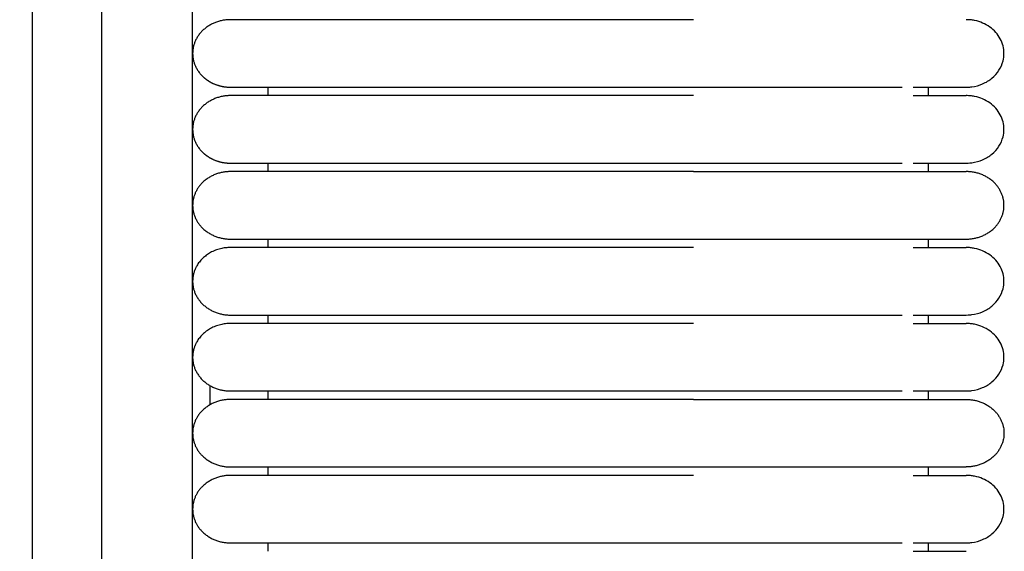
# Model space of a CAD drawing. Header units: millimetres. Extents: x -31695 to -19845, y -5614 to 7253.
# Tile 262 of 432: x -27600 to -27541, y 4765 to 4797. Entities that reach past the tile are written whole.
import ezdxf

# ---------------------------------------------------------------- set-up
doc = ezdxf.new("R2010")
doc.units = ezdxf.units.MM
doc.layers.add('2d', color=7, linetype='Continuous', true_color=0x000000)

msp = doc.modelspace()

# ---------------------------------------------------------------- linework, layer by layer
at = {"layer": '2d', "linetype": 'Continuous', "lineweight": -3}
msp.add_lwpolyline([(-27589.426, 4598.27), (-27589.426, 5374.719)], dxfattribs=at)
for points, knots in [([(-27595.609, 4580.414), (-27595.515, 4581.874), (-27595.437, 4583.335), (-27595.37, 4584.797), (-27595.297, 4586.378), (-27595.239, 4587.961), (-27595.189, 4589.544), (-27595.136, 4591.246), (-27595.094, 4592.949), (-27595.059, 4594.652), (-27595.021, 4596.505), (-27594.993, 4598.358), (-27594.97, 4600.211), (-27594.946, 4602.186), (-27594.929, 4604.161), (-27594.916, 4606.136), (-27594.902, 4608.199), (-27594.894, 4610.262), (-27594.888, 4612.325), (-27594.882, 4614.504), (-27594.879, 4616.683), (-27594.877, 4618.862), (-27594.875, 4622.137), (-27594.875, 4625.411), (-27594.875, 4628.686), (-27594.876, 4639.331), (-27594.875, 4649.975), (-27594.875, 4660.62), (-27594.875, 4672.699), (-27594.875, 4684.778), (-27594.875, 4696.856), (-27594.875, 4710.296), (-27594.875, 4723.735), (-27594.875, 4737.175), (-27594.875, 4751.989), (-27594.875, 4766.804), (-27594.875, 4781.619), (-27594.875, 4813.556), (-27594.875, 4845.491), (-27594.875, 4877.427), (-27594.875, 4910.929), (-27594.875, 4944.432), (-27594.875, 4977.935), (-27594.875, 5011.437), (-27594.875, 5044.939), (-27594.875, 5078.441), (-27594.875, 5094.409), (-27594.875, 5110.377), (-27594.875, 5126.346), (-27594.875, 5142.314), (-27594.875, 5158.284), (-27594.875, 5174.252), (-27594.875, 5181.659), (-27594.875, 5189.066), (-27594.875, 5196.473), (-27594.875, 5203.88), (-27594.875, 5211.288), (-27594.875, 5218.695), (-27594.875, 5224.095), (-27594.875, 5229.495), (-27594.875, 5234.895)], [0, 0, 0, 0, 4.32571, 4.32571, 4.32571, 9.006348, 9.006348, 9.006348, 14.041632, 14.041632, 14.041632, 19.519096, 19.519096, 19.519096, 25.35732, 25.35732, 25.35732, 31.454857, 31.454857, 31.454857, 37.895938, 37.895938, 37.895938, 47.575429, 47.575429, 47.575429, 79.038556, 79.038556, 79.038556, 114.740207, 114.740207, 114.740207, 154.464201, 154.464201, 154.464201, 198.253062, 198.253062, 198.253062, 292.648844, 292.648844, 292.648844, 391.674129, 391.674129, 391.674129, 490.698643, 490.698643, 490.698643, 537.896832, 537.896832, 537.896832, 585.096367, 585.096367, 585.096367, 606.990068, 606.990068, 606.990068, 628.884072, 628.884072, 628.884072, 644.845046, 644.845046, 644.845046, 644.845046]), ([(-27599.815, 4580.596), (-27599.721, 4582.035), (-27599.643, 4583.484), (-27599.576, 4584.924), (-27599.504, 4586.492), (-27599.444, 4588.061), (-27599.395, 4589.629), (-27599.341, 4591.321), (-27599.298, 4593.014), (-27599.263, 4594.706), (-27599.224, 4596.551), (-27599.195, 4598.396), (-27599.171, 4600.241), (-27599.146, 4602.211), (-27599.128, 4604.181), (-27599.114, 4606.15), (-27599.1, 4608.21), (-27599.09, 4610.269), (-27599.083, 4612.329), (-27599.076, 4614.506), (-27599.073, 4616.683), (-27599.07, 4618.86), (-27599.067, 4621.379), (-27599.066, 4623.899), (-27599.065, 4626.418), (-27599.065, 4627.173), (-27599.065, 4627.928), (-27599.064, 4628.683), (-27599.061, 4639.328), (-27599.058, 4649.973), (-27599.056, 4660.618), (-27599.053, 4672.697), (-27599.051, 4684.776), (-27599.049, 4696.855), (-27599.047, 4710.294), (-27599.046, 4723.734), (-27599.045, 4737.174), (-27599.043, 4751.989), (-27599.042, 4766.803), (-27599.041, 4781.618), (-27599.04, 4813.555), (-27599.039, 4845.491), (-27599.038, 4877.427), (-27599.038, 4910.93), (-27599.038, 4944.432), (-27599.038, 4977.935), (-27599.038, 5011.437), (-27599.038, 5044.939), (-27599.038, 5078.441), (-27599.039, 5094.41), (-27599.039, 5110.378), (-27599.039, 5126.346), (-27599.04, 5142.315), (-27599.04, 5158.284), (-27599.041, 5174.252), (-27599.042, 5181.659), (-27599.042, 5189.067), (-27599.043, 5196.474), (-27599.043, 5202.878), (-27599.044, 5209.282), (-27599.044, 5215.686)], [0, 0, 0, 0, 4.271346, 4.271346, 4.271346, 8.910793, 8.910793, 8.910793, 13.915218, 13.915218, 13.915218, 19.369775, 19.369775, 19.369775, 25.191998, 25.191998, 25.191998, 31.279337, 31.279337, 31.279337, 37.714779, 37.714779, 37.714779, 45.161136, 45.161136, 45.161136, 47.392834, 47.392834, 47.392834, 78.857016, 78.857016, 78.857016, 114.55941, 114.55941, 114.55941, 154.283912, 154.283912, 154.283912, 198.073133, 198.073133, 198.073133, 292.469323, 292.469323, 292.469323, 391.494727, 391.494727, 391.494727, 490.51936, 490.51936, 490.51936, 537.717708, 537.717708, 537.717708, 584.917492, 584.917492, 584.917492, 606.811354, 606.811354, 606.811354, 625.740521, 625.740521, 625.740521, 625.740521]), ([(-27542.96, 4792.636), (-27542.771, 4792.642), (-27542.696, 4792.649), (-27542.621, 4792.659), (-27542.398, 4792.689), (-27542.18, 4792.75), (-27541.976, 4792.837), (-27541.772, 4792.925), (-27541.583, 4793.04), (-27541.417, 4793.178), (-27541.086, 4793.453), (-27540.85, 4793.82), (-27540.749, 4794.214), (-27540.674, 4794.51), (-27540.674, 4794.822), (-27540.75, 4795.118), (-27540.825, 4795.414), (-27540.976, 4795.695), (-27541.187, 4795.932), (-27541.399, 4796.169), (-27541.671, 4796.363), (-27541.976, 4796.495), (-27542.129, 4796.561), (-27542.29, 4796.611), (-27542.455, 4796.645), (-27542.538, 4796.662), (-27542.622, 4796.675), (-27542.748, 4796.688), (-27542.79, 4796.691), (-27542.864, 4796.694), (-27542.928, 4796.695), (-27542.96, 4796.696)], [22.969695, 22.969695, 22.969695, 22.969695, 23.177739, 23.177739, 23.177739, 23.803213, 23.803213, 23.803213, 24.429155, 24.429155, 24.429155, 25.694242, 25.694242, 25.694242, 26.637665, 26.637665, 26.637665, 27.580416, 27.580416, 27.580416, 28.523531, 28.523531, 28.523531, 28.992079, 28.992079, 28.992079, 29.241532, 29.241532, 29.366251, 29.366251, 29.459727, 29.459727, 29.459727, 29.459727]), ([(-27559.349, 4792.636), (-27559.121, 4792.636), (-27558.891, 4792.636), (-27558.664, 4792.636), (-27558.436, 4792.636), (-27558.208, 4792.636), (-27557.98, 4792.636), (-27557.752, 4792.636), (-27557.525, 4792.636), (-27557.298, 4792.636), (-27557.071, 4792.636), (-27556.845, 4792.636), (-27556.62, 4792.636), (-27556.395, 4792.636), (-27556.171, 4792.636), (-27555.948, 4792.636), (-27555.726, 4792.636), (-27555.504, 4792.636), (-27555.284, 4792.636), (-27555.229, 4792.636), (-27555.174, 4792.636), (-27555.12, 4792.636), (-27555.092, 4792.636), (-27555.065, 4792.636), (-27554.956, 4792.636), (-27554.847, 4792.636), (-27554.738, 4792.636), (-27554.63, 4792.636), (-27554.413, 4792.636), (-27554.199, 4792.636), (-27553.987, 4792.636), (-27553.774, 4792.636), (-27553.565, 4792.636), (-27553.359, 4792.636), (-27553.153, 4792.636), (-27552.951, 4792.636), (-27552.752, 4792.636), (-27552.553, 4792.636), (-27552.358, 4792.636), (-27552.167, 4792.636), (-27551.976, 4792.636), (-27551.788, 4792.636), (-27551.605, 4792.636), (-27551.421, 4792.636), (-27551.242, 4792.636), (-27551.066, 4792.636), (-27550.891, 4792.636), (-27550.719, 4792.636), (-27550.552, 4792.636), (-27550.385, 4792.636), (-27550.222, 4792.636), (-27550.063, 4792.636), (-27549.905, 4792.636), (-27549.751, 4792.636), (-27549.548, 4792.636), (-27549.53, 4792.636), (-27549.513, 4792.636), (-27549.391, 4792.636), (-27549.356, 4792.636), (-27549.322, 4792.636), (-27549.185, 4792.636), (-27549.151, 4792.636), (-27549.117, 4792.636), (-27548.982, 4792.636), (-27548.949, 4792.636), (-27548.916, 4792.636), (-27548.784, 4792.636), (-27548.719, 4792.636), (-27548.654, 4792.636), (-27548.59, 4792.636), (-27548.526, 4792.636), (-27548.463, 4792.636), (-27548.401, 4792.636), (-27548.339, 4792.636), (-27548.277, 4792.636), (-27548.216, 4792.636), (-27548.156, 4792.636), (-27548.096, 4792.636), (-27548.037, 4792.636), (-27548.007, 4792.636), (-27547.978, 4792.636), (-27547.862, 4792.636), (-27547.805, 4792.636), (-27547.748, 4792.636), (-27546.808, 4792.636)], [0, 0, 0, 0, 0.688874, 0.688874, 0.688874, 1.379115, 1.379115, 1.379115, 2.070614, 2.070614, 2.070614, 2.763252, 2.763252, 2.763252, 3.45691, 3.45691, 3.45691, 4.151484, 4.151484, 4.151484, 4.325244, 4.325244, 4.325244, 4.499055, 4.499055, 4.499055, 4.846838, 4.846838, 4.846838, 5.543069, 5.543069, 5.543069, 6.238291, 6.238291, 6.238291, 6.927079, 6.927079, 6.927079, 7.609793, 7.609793, 7.609793, 8.286498, 8.286498, 8.286498, 8.957119, 8.957119, 8.957119, 9.621515, 9.621515, 9.621515, 10.27945, 10.27945, 10.27945, 11.006993, 11.006993, 11.006993, 11.236871, 11.236871, 11.236871, 11.545231, 11.545231, 11.545231, 11.855659, 11.855659, 11.855659, 12.1681, 12.1681, 12.1681, 12.482507, 12.482507, 12.482507, 12.798834, 12.798834, 12.798834, 13.117034, 13.117034, 13.117034, 13.437076, 13.437076, 13.437076, 13.758927, 13.758927, 13.758927, 14.082568, 14.082568, 14.082568, 14.082568]), ([(-27546.154, 4792.636), (-27545.38, 4792.636), (-27544.743, 4792.636), (-27544.249, 4792.636), (-27543.83, 4792.636), (-27543.514, 4792.636), (-27543.3, 4792.636), (-27543.086, 4792.636), (-27542.975, 4792.636), (-27542.96, 4792.636)], [0, 0, 0, 0, 8.58778, 8.58778, 8.58778, 15.835593, 15.835593, 15.835593, 22.978184, 22.978184, 22.978184, 22.978184]), ([(-27546.155, 4792.129), (-27545.378, 4792.129), (-27544.742, 4792.129), (-27544.25, 4792.129), (-27543.83, 4792.129), (-27543.514, 4792.129), (-27543.301, 4792.129), (-27543.087, 4792.129), (-27542.975, 4792.129), (-27542.96, 4792.129)], [0, 0, 0, 0, 8.649967, 8.649967, 8.649967, 15.950267, 15.950267, 15.950267, 23.144583, 23.144583, 23.144583, 23.144583]), ([(-27542.96, 4788.069), (-27542.771, 4788.075), (-27542.696, 4788.081), (-27542.621, 4788.092), (-27542.398, 4788.122), (-27542.18, 4788.182), (-27541.976, 4788.27), (-27541.772, 4788.358), (-27541.583, 4788.473), (-27541.417, 4788.611), (-27541.086, 4788.886), (-27540.85, 4789.252), (-27540.749, 4789.647), (-27540.674, 4789.943), (-27540.674, 4790.255), (-27540.75, 4790.551), (-27540.825, 4790.847), (-27540.976, 4791.127), (-27541.187, 4791.365), (-27541.399, 4791.602), (-27541.671, 4791.796), (-27541.976, 4791.928), (-27542.129, 4791.994), (-27542.29, 4792.044), (-27542.455, 4792.078), (-27542.538, 4792.095), (-27542.622, 4792.107), (-27542.748, 4792.12), (-27542.79, 4792.123), (-27542.864, 4792.126), (-27542.928, 4792.128), (-27542.96, 4792.129)], [22.969952, 22.969952, 22.969952, 22.969952, 23.177995, 23.177995, 23.177995, 23.803444, 23.803444, 23.803444, 24.429359, 24.429359, 24.429359, 25.694393, 25.694393, 25.694393, 26.637777, 26.637777, 26.637777, 27.580488, 27.580488, 27.580488, 28.523563, 28.523563, 28.523563, 28.992092, 28.992092, 28.992092, 29.241535, 29.241535, 29.366249, 29.366249, 29.45972, 29.45972, 29.45972, 29.45972]), ([(-27559.349, 4788.069), (-27559.121, 4788.069), (-27558.891, 4788.069), (-27558.664, 4788.069), (-27558.436, 4788.069), (-27558.208, 4788.069), (-27557.98, 4788.069), (-27557.752, 4788.069), (-27557.525, 4788.069), (-27557.298, 4788.069), (-27557.071, 4788.069), (-27556.845, 4788.069), (-27556.62, 4788.069), (-27556.395, 4788.069), (-27556.171, 4788.069), (-27555.948, 4788.069), (-27555.726, 4788.069), (-27555.504, 4788.069), (-27555.284, 4788.069), (-27555.229, 4788.069), (-27555.174, 4788.069), (-27555.12, 4788.069), (-27555.065, 4788.069), (-27555.01, 4788.069), (-27554.956, 4788.069), (-27554.901, 4788.069), (-27554.847, 4788.069), (-27554.792, 4788.069), (-27554.738, 4788.069), (-27554.684, 4788.069), (-27554.63, 4788.069), (-27554.413, 4788.069), (-27554.199, 4788.069), (-27553.987, 4788.069), (-27553.774, 4788.069), (-27553.565, 4788.069), (-27553.359, 4788.069), (-27553.153, 4788.069), (-27552.951, 4788.069), (-27552.752, 4788.069), (-27552.553, 4788.069), (-27552.358, 4788.069), (-27552.167, 4788.069), (-27551.976, 4788.069), (-27551.788, 4788.069), (-27551.605, 4788.069), (-27551.421, 4788.069), (-27551.242, 4788.069), (-27551.066, 4788.069), (-27550.891, 4788.069), (-27550.719, 4788.069), (-27550.552, 4788.069), (-27550.385, 4788.069), (-27550.222, 4788.069), (-27550.063, 4788.069), (-27549.905, 4788.069), (-27549.751, 4788.069), (-27549.548, 4788.069), (-27549.53, 4788.069), (-27549.513, 4788.069), (-27549.391, 4788.069), (-27549.356, 4788.069), (-27549.322, 4788.069), (-27549.185, 4788.069), (-27549.151, 4788.069), (-27549.117, 4788.069), (-27548.982, 4788.069), (-27548.949, 4788.069), (-27548.916, 4788.069), (-27548.784, 4788.069), (-27548.719, 4788.069), (-27548.654, 4788.069), (-27548.59, 4788.069), (-27548.526, 4788.069), (-27548.463, 4788.069), (-27548.401, 4788.069), (-27548.339, 4788.069), (-27548.277, 4788.069), (-27548.216, 4788.069), (-27548.156, 4788.069), (-27548.096, 4788.069), (-27548.037, 4788.069), (-27548.007, 4788.069), (-27547.978, 4788.069), (-27547.862, 4788.069), (-27547.805, 4788.069), (-27547.748, 4788.069), (-27546.808, 4788.069)], [0, 0, 0, 0, 0.688874, 0.688874, 0.688874, 1.379115, 1.379115, 1.379115, 2.070614, 2.070614, 2.070614, 2.763253, 2.763253, 2.763253, 3.45691, 3.45691, 3.45691, 4.151484, 4.151484, 4.151484, 4.325244, 4.325244, 4.325244, 4.499056, 4.499056, 4.499056, 4.672919, 4.672919, 4.672919, 4.846833, 4.846833, 4.846833, 5.543064, 5.543064, 5.543064, 6.238286, 6.238286, 6.238286, 6.927074, 6.927074, 6.927074, 7.609787, 7.609787, 7.609787, 8.286493, 8.286493, 8.286493, 8.957114, 8.957114, 8.957114, 9.62151, 9.62151, 9.62151, 10.279445, 10.279445, 10.279445, 11.006988, 11.006988, 11.006988, 11.236866, 11.236866, 11.236866, 11.545226, 11.545226, 11.545226, 11.855653, 11.855653, 11.855653, 12.168095, 12.168095, 12.168095, 12.482502, 12.482502, 12.482502, 12.798829, 12.798829, 12.798829, 13.117029, 13.117029, 13.117029, 13.437071, 13.437071, 13.437071, 13.758922, 13.758922, 13.758922, 14.082563, 14.082563, 14.082563, 14.082563]), ([(-27546.154, 4788.069), (-27545.38, 4788.069), (-27544.743, 4788.069), (-27544.249, 4788.069), (-27543.83, 4788.069), (-27543.514, 4788.069), (-27543.3, 4788.069), (-27543.086, 4788.069), (-27542.975, 4788.069), (-27542.96, 4788.069)], [0, 0, 0, 0, 8.587781, 8.587781, 8.587781, 15.835594, 15.835594, 15.835594, 22.978186, 22.978186, 22.978186, 22.978186]), ([(-27546.155, 4782.994), (-27545.378, 4782.994), (-27544.742, 4782.994), (-27544.25, 4782.994), (-27543.83, 4782.994), (-27543.514, 4782.994), (-27543.301, 4782.994), (-27543.087, 4782.994), (-27542.975, 4782.994), (-27542.96, 4782.994)], [0, 0, 0, 0, 8.649968, 8.649968, 8.649968, 15.950267, 15.950267, 15.950267, 23.144583, 23.144583, 23.144583, 23.144583]), ([(-27542.959, 4778.934), (-27542.771, 4778.94), (-27542.696, 4778.947), (-27542.621, 4778.957), (-27542.398, 4778.987), (-27542.18, 4779.048), (-27541.976, 4779.135), (-27541.772, 4779.223), (-27541.583, 4779.338), (-27541.417, 4779.476), (-27541.086, 4779.751), (-27540.85, 4780.118), (-27540.749, 4780.512), (-27540.674, 4780.808), (-27540.674, 4781.12), (-27540.75, 4781.416), (-27540.825, 4781.712), (-27540.976, 4781.992), (-27541.187, 4782.23), (-27541.399, 4782.467), (-27541.671, 4782.661), (-27541.976, 4782.793), (-27542.129, 4782.859), (-27542.29, 4782.909), (-27542.455, 4782.943), (-27542.538, 4782.96), (-27542.622, 4782.973), (-27542.748, 4782.986), (-27542.79, 4782.989), (-27542.864, 4782.992), (-27542.928, 4782.993), (-27542.96, 4782.994)], [23.445318, 23.445318, 23.445318, 23.445318, 23.445653, 23.445653, 23.445653, 24.046029, 24.046029, 24.046029, 24.646853, 24.646853, 24.646853, 25.861176, 25.861176, 25.861176, 26.766743, 26.766743, 26.766743, 27.671664, 27.671664, 27.671664, 28.576934, 28.576934, 28.576934, 29.02668, 29.02668, 29.02668, 29.266124, 29.266124, 29.385839, 29.385839, 29.475563, 29.475563, 29.475563, 29.475563]), ([(-27559.349, 4778.934), (-27559.121, 4778.934), (-27558.891, 4778.934), (-27558.664, 4778.934), (-27558.436, 4778.934), (-27558.208, 4778.934), (-27557.98, 4778.934), (-27557.752, 4778.934), (-27557.525, 4778.934), (-27557.298, 4778.934), (-27557.071, 4778.934), (-27556.845, 4778.934), (-27556.62, 4778.934), (-27556.395, 4778.934), (-27556.171, 4778.934), (-27555.948, 4778.934), (-27555.726, 4778.934), (-27555.504, 4778.934), (-27555.284, 4778.934), (-27555.229, 4778.934), (-27555.174, 4778.934), (-27555.12, 4778.934), (-27555.065, 4778.934), (-27555.01, 4778.934), (-27554.956, 4778.934), (-27554.901, 4778.934), (-27554.847, 4778.934), (-27554.792, 4778.934), (-27554.738, 4778.934), (-27554.684, 4778.934), (-27554.63, 4778.934), (-27554.413, 4778.934), (-27554.199, 4778.934), (-27553.987, 4778.934), (-27553.774, 4778.934), (-27553.565, 4778.934), (-27553.359, 4778.934), (-27553.153, 4778.934), (-27552.951, 4778.934), (-27552.752, 4778.934), (-27552.553, 4778.934), (-27552.358, 4778.934), (-27552.167, 4778.934), (-27551.976, 4778.934), (-27551.788, 4778.934), (-27551.605, 4778.934), (-27551.421, 4778.934), (-27551.242, 4778.934), (-27551.066, 4778.934), (-27550.891, 4778.934), (-27550.719, 4778.934), (-27550.552, 4778.934), (-27550.385, 4778.934), (-27550.222, 4778.934), (-27550.063, 4778.934), (-27549.905, 4778.934), (-27549.751, 4778.934), (-27549.548, 4778.934), (-27549.53, 4778.934), (-27549.513, 4778.934), (-27549.391, 4778.934), (-27549.356, 4778.934), (-27549.322, 4778.934), (-27549.185, 4778.934), (-27549.151, 4778.934), (-27549.117, 4778.934), (-27548.982, 4778.934), (-27548.949, 4778.934), (-27548.916, 4778.934), (-27548.784, 4778.934), (-27548.719, 4778.934), (-27548.654, 4778.934), (-27548.59, 4778.934), (-27548.526, 4778.934), (-27548.463, 4778.934), (-27548.401, 4778.934), (-27548.339, 4778.934), (-27548.277, 4778.934), (-27548.216, 4778.934), (-27548.156, 4778.934), (-27548.096, 4778.934), (-27548.037, 4778.934), (-27548.007, 4778.934), (-27547.978, 4778.934), (-27547.862, 4778.934), (-27547.805, 4778.934), (-27547.748, 4778.934), (-27546.808, 4778.934)], [0, 0, 0, 0, 0.688874, 0.688874, 0.688874, 1.379115, 1.379115, 1.379115, 2.070614, 2.070614, 2.070614, 2.763253, 2.763253, 2.763253, 3.45691, 3.45691, 3.45691, 4.151485, 4.151485, 4.151485, 4.325244, 4.325244, 4.325244, 4.499056, 4.499056, 4.499056, 4.672919, 4.672919, 4.672919, 4.846833, 4.846833, 4.846833, 5.543064, 5.543064, 5.543064, 6.238286, 6.238286, 6.238286, 6.927074, 6.927074, 6.927074, 7.609788, 7.609788, 7.609788, 8.286493, 8.286493, 8.286493, 8.957114, 8.957114, 8.957114, 9.62151, 9.62151, 9.62151, 10.279446, 10.279446, 10.279446, 11.006988, 11.006988, 11.006988, 11.236866, 11.236866, 11.236866, 11.545226, 11.545226, 11.545226, 11.855654, 11.855654, 11.855654, 12.168095, 12.168095, 12.168095, 12.482503, 12.482503, 12.482503, 12.798829, 12.798829, 12.798829, 13.117029, 13.117029, 13.117029, 13.437071, 13.437071, 13.437071, 13.758923, 13.758923, 13.758923, 14.082563, 14.082563, 14.082563, 14.082563]), ([(-27546.154, 4778.934), (-27545.38, 4778.934), (-27544.743, 4778.934), (-27544.249, 4778.934), (-27543.83, 4778.934), (-27543.514, 4778.934), (-27543.3, 4778.934), (-27543.086, 4778.934), (-27542.975, 4778.934), (-27542.96, 4778.934)], [0, 0, 0, 0, 8.587782, 8.587782, 8.587782, 15.835597, 15.835597, 15.835597, 22.978191, 22.978191, 22.978191, 22.978191]), ([(-27546.155, 4778.427), (-27545.378, 4778.427), (-27544.742, 4778.427), (-27544.25, 4778.427), (-27543.83, 4778.427), (-27543.514, 4778.427), (-27543.301, 4778.427), (-27543.087, 4778.427), (-27542.975, 4778.427), (-27542.96, 4778.427)], [0, 0, 0, 0, 8.649968, 8.649968, 8.649968, 15.950267, 15.950267, 15.950267, 23.144583, 23.144583, 23.144583, 23.144583]), ([(-27542.959, 4774.367), (-27542.771, 4774.373), (-27542.696, 4774.379), (-27542.621, 4774.389), (-27542.398, 4774.42), (-27542.18, 4774.48), (-27541.976, 4774.568), (-27541.772, 4774.656), (-27541.583, 4774.771), (-27541.417, 4774.909), (-27541.086, 4775.184), (-27540.85, 4775.55), (-27540.749, 4775.945), (-27540.674, 4776.241), (-27540.674, 4776.553), (-27540.75, 4776.849), (-27540.825, 4777.145), (-27540.976, 4777.425), (-27541.187, 4777.663), (-27541.399, 4777.9), (-27541.671, 4778.094), (-27541.976, 4778.226), (-27542.129, 4778.292), (-27542.29, 4778.342), (-27542.455, 4778.376), (-27542.538, 4778.393), (-27542.622, 4778.405), (-27542.748, 4778.418), (-27542.79, 4778.421), (-27542.864, 4778.424), (-27542.928, 4778.426), (-27542.96, 4778.427)], [23.445724, 23.445724, 23.445724, 23.445724, 23.445788, 23.445788, 23.445788, 24.046151, 24.046151, 24.046151, 24.646962, 24.646962, 24.646962, 25.861257, 25.861257, 25.861257, 26.766804, 26.766804, 26.766804, 27.671704, 27.671704, 27.671704, 28.576954, 28.576954, 28.576954, 29.026691, 29.026691, 29.026691, 29.266129, 29.266129, 29.385841, 29.385841, 29.475563, 29.475563, 29.475563, 29.475563]), ([(-27559.349, 4774.367), (-27559.121, 4774.367), (-27558.891, 4774.367), (-27558.664, 4774.367), (-27558.436, 4774.367), (-27558.208, 4774.367), (-27557.98, 4774.367), (-27557.752, 4774.367), (-27557.525, 4774.367), (-27557.298, 4774.367), (-27557.071, 4774.367), (-27556.845, 4774.367), (-27556.62, 4774.367), (-27556.395, 4774.367), (-27556.171, 4774.367), (-27555.948, 4774.367), (-27555.726, 4774.367), (-27555.504, 4774.367), (-27555.284, 4774.367), (-27555.229, 4774.367), (-27555.174, 4774.367), (-27555.12, 4774.367), (-27555.065, 4774.367), (-27555.01, 4774.367), (-27554.956, 4774.367), (-27554.847, 4774.367), (-27554.738, 4774.367), (-27554.63, 4774.367), (-27554.522, 4774.367), (-27554.414, 4774.367), (-27554.307, 4774.367), (-27554.2, 4774.367), (-27554.093, 4774.367), (-27553.987, 4774.367), (-27553.774, 4774.367), (-27553.565, 4774.367), (-27553.359, 4774.367), (-27553.153, 4774.367), (-27552.951, 4774.367), (-27552.752, 4774.367), (-27552.553, 4774.367), (-27552.358, 4774.367), (-27552.167, 4774.367), (-27551.976, 4774.367), (-27551.788, 4774.367), (-27551.605, 4774.367), (-27551.421, 4774.367), (-27551.242, 4774.367), (-27551.066, 4774.367), (-27550.891, 4774.367), (-27550.719, 4774.367), (-27550.552, 4774.367), (-27550.385, 4774.367), (-27550.222, 4774.367), (-27550.063, 4774.367), (-27549.905, 4774.367), (-27549.751, 4774.367), (-27549.548, 4774.367), (-27549.53, 4774.367), (-27549.513, 4774.367), (-27549.391, 4774.367), (-27549.356, 4774.367), (-27549.322, 4774.367), (-27549.185, 4774.367), (-27549.151, 4774.367), (-27549.117, 4774.367), (-27548.982, 4774.367), (-27548.916, 4774.367), (-27548.85, 4774.367), (-27548.784, 4774.367), (-27548.752, 4774.367), (-27548.719, 4774.367), (-27548.59, 4774.367), (-27548.558, 4774.367), (-27548.527, 4774.367), (-27548.401, 4774.367), (-27548.339, 4774.367), (-27548.277, 4774.367), (-27548.216, 4774.367), (-27548.156, 4774.367), (-27548.096, 4774.367), (-27548.037, 4774.367), (-27548.007, 4774.367), (-27547.978, 4774.367), (-27547.862, 4774.367), (-27547.805, 4774.367), (-27547.748, 4774.367), (-27546.808, 4774.367)], [0, 0, 0, 0, 0.688875, 0.688875, 0.688875, 1.379116, 1.379116, 1.379116, 2.070615, 2.070615, 2.070615, 2.763254, 2.763254, 2.763254, 3.456912, 3.456912, 3.456912, 4.151486, 4.151486, 4.151486, 4.325246, 4.325246, 4.325246, 4.499058, 4.499058, 4.499058, 4.846842, 4.846842, 4.846842, 5.194829, 5.194829, 5.194829, 5.543019, 5.543019, 5.543019, 6.238242, 6.238242, 6.238242, 6.92703, 6.92703, 6.92703, 7.609743, 7.609743, 7.609743, 8.286449, 8.286449, 8.286449, 8.95707, 8.95707, 8.95707, 9.621467, 9.621467, 9.621467, 10.279402, 10.279402, 10.279402, 11.006942, 11.006942, 11.006942, 11.23682, 11.23682, 11.23682, 11.54518, 11.54518, 11.54518, 11.855608, 11.855608, 11.855608, 12.168052, 12.168052, 12.168052, 12.482457, 12.482457, 12.482457, 12.79878, 12.79878, 12.79878, 13.116981, 13.116981, 13.116981, 13.437023, 13.437023, 13.437023, 13.758874, 13.758874, 13.758874, 14.082515, 14.082515, 14.082515, 14.082515]), ([(-27546.154, 4774.367), (-27545.38, 4774.367), (-27544.743, 4774.367), (-27544.249, 4774.367), (-27543.83, 4774.367), (-27543.514, 4774.367), (-27543.3, 4774.367), (-27543.086, 4774.367), (-27542.975, 4774.367), (-27542.96, 4774.367)], [0, 0, 0, 0, 8.587783, 8.587783, 8.587783, 15.835599, 15.835599, 15.835599, 22.978193, 22.978193, 22.978193, 22.978193]), ([(-27546.155, 4769.292), (-27545.378, 4769.292), (-27544.742, 4769.292), (-27544.25, 4769.292), (-27543.83, 4769.292), (-27543.514, 4769.292), (-27543.301, 4769.292), (-27543.087, 4769.292), (-27542.975, 4769.292), (-27542.96, 4769.292)], [0, 0, 0, 0, 8.649968, 8.649968, 8.649968, 15.950267, 15.950267, 15.950267, 23.144583, 23.144583, 23.144583, 23.144583]), ([(-27542.959, 4765.232), (-27542.771, 4765.238), (-27542.696, 4765.245), (-27542.621, 4765.255), (-27542.398, 4765.285), (-27542.18, 4765.345), (-27541.976, 4765.433), (-27541.772, 4765.521), (-27541.583, 4765.636), (-27541.417, 4765.774), (-27541.086, 4766.049), (-27540.85, 4766.416), (-27540.749, 4766.81), (-27540.674, 4767.106), (-27540.674, 4767.418), (-27540.75, 4767.714), (-27540.825, 4768.01), (-27540.976, 4768.29), (-27541.187, 4768.528), (-27541.399, 4768.765), (-27541.671, 4768.959), (-27541.976, 4769.091), (-27542.129, 4769.157), (-27542.29, 4769.207), (-27542.455, 4769.241), (-27542.538, 4769.258), (-27542.622, 4769.271), (-27542.748, 4769.284), (-27542.79, 4769.287), (-27542.864, 4769.29), (-27542.928, 4769.291), (-27542.96, 4769.292)], [23.445437, 23.445437, 23.445437, 23.445437, 23.445692, 23.445692, 23.445692, 24.046065, 24.046065, 24.046065, 24.646885, 24.646885, 24.646885, 25.8612, 25.8612, 25.8612, 26.766761, 26.766761, 26.766761, 27.671676, 27.671676, 27.671676, 28.57694, 28.57694, 28.57694, 29.026683, 29.026683, 29.026683, 29.266125, 29.266125, 29.385839, 29.385839, 29.475563, 29.475563, 29.475563, 29.475563]), ([(-27559.349, 4765.232), (-27559.121, 4765.232), (-27558.891, 4765.232), (-27558.664, 4765.232), (-27558.436, 4765.232), (-27558.208, 4765.232), (-27557.98, 4765.232), (-27557.752, 4765.232), (-27557.525, 4765.232), (-27557.298, 4765.232), (-27557.071, 4765.232), (-27556.845, 4765.232), (-27556.62, 4765.232), (-27556.395, 4765.232), (-27556.171, 4765.232), (-27555.948, 4765.232), (-27555.726, 4765.232), (-27555.504, 4765.232), (-27555.284, 4765.232), (-27555.174, 4765.232), (-27555.065, 4765.232), (-27554.956, 4765.232), (-27554.928, 4765.232), (-27554.901, 4765.232), (-27554.792, 4765.232), (-27554.738, 4765.232), (-27554.684, 4765.232), (-27554.63, 4765.232), (-27554.413, 4765.232), (-27554.199, 4765.232), (-27553.987, 4765.232), (-27553.774, 4765.232), (-27553.565, 4765.232), (-27553.359, 4765.232), (-27553.153, 4765.232), (-27552.951, 4765.232), (-27552.752, 4765.232), (-27552.553, 4765.232), (-27552.358, 4765.232), (-27552.167, 4765.232), (-27551.976, 4765.232), (-27551.788, 4765.232), (-27551.605, 4765.232), (-27551.421, 4765.232), (-27551.242, 4765.232), (-27551.066, 4765.232), (-27550.891, 4765.232), (-27550.719, 4765.232), (-27550.552, 4765.232), (-27550.386, 4765.232), (-27550.223, 4765.232), (-27550.063, 4765.232), (-27549.906, 4765.232), (-27549.751, 4765.232), (-27549.548, 4765.232), (-27549.53, 4765.232), (-27549.513, 4765.232), (-27549.391, 4765.232), (-27549.356, 4765.232), (-27549.322, 4765.232), (-27549.185, 4765.232), (-27549.151, 4765.232), (-27549.117, 4765.232), (-27548.982, 4765.232), (-27548.949, 4765.232), (-27548.916, 4765.232), (-27548.784, 4765.232), (-27548.719, 4765.232), (-27548.654, 4765.232), (-27548.59, 4765.232), (-27548.526, 4765.232), (-27548.463, 4765.232), (-27548.401, 4765.232), (-27548.338, 4765.232), (-27548.277, 4765.232), (-27548.216, 4765.232), (-27548.155, 4765.232), (-27548.095, 4765.232), (-27548.037, 4765.232), (-27548.007, 4765.232), (-27547.978, 4765.232), (-27547.862, 4765.232), (-27547.805, 4765.232), (-27547.748, 4765.232), (-27546.808, 4765.232)], [0, 0, 0, 0, 0.688874, 0.688874, 0.688874, 1.379115, 1.379115, 1.379115, 2.070614, 2.070614, 2.070614, 2.763253, 2.763253, 2.763253, 3.456911, 3.456911, 3.456911, 4.151485, 4.151485, 4.151485, 4.499063, 4.499063, 4.499063, 4.672925, 4.672925, 4.672925, 4.846839, 4.846839, 4.846839, 5.54307, 5.54307, 5.54307, 6.238292, 6.238292, 6.238292, 6.927081, 6.927081, 6.927081, 7.609794, 7.609794, 7.609794, 8.2865, 8.2865, 8.2865, 8.95712, 8.95712, 8.95712, 9.621517, 9.621517, 9.621517, 10.279452, 10.279452, 10.279452, 11.006994, 11.006994, 11.006994, 11.236872, 11.236872, 11.236872, 11.545232, 11.545232, 11.545232, 11.85566, 11.85566, 11.85566, 12.168101, 12.168101, 12.168101, 12.482509, 12.482509, 12.482509, 12.798835, 12.798835, 12.798835, 13.117035, 13.117035, 13.117035, 13.437078, 13.437078, 13.437078, 13.758929, 13.758929, 13.758929, 14.08257, 14.08257, 14.08257, 14.08257]), ([(-27546.154, 4765.232), (-27545.38, 4765.232), (-27544.743, 4765.232), (-27544.249, 4765.232), (-27543.83, 4765.232), (-27543.514, 4765.232), (-27543.3, 4765.232), (-27543.086, 4765.232), (-27542.975, 4765.232), (-27542.96, 4765.232)], [0, 0, 0, 0, 8.587785, 8.587785, 8.587785, 15.835602, 15.835602, 15.835602, 22.978197, 22.978197, 22.978197, 22.978197]), ([(-27546.155, 4764.725), (-27545.378, 4764.725), (-27544.742, 4764.725), (-27544.25, 4764.725), (-27543.83, 4764.725), (-27543.514, 4764.725), (-27543.301, 4764.725), (-27543.087, 4764.725), (-27542.975, 4764.725), (-27542.96, 4764.725)], [0, 0, 0, 0, 8.649968, 8.649968, 8.649968, 15.950267, 15.950267, 15.950267, 23.144583, 23.144583, 23.144583, 23.144583])]:
    msp.add_open_spline(points, degree=3, knots=knots, dxfattribs=at)
for points, weights, knots in [([(-27587.16, 4796.696), (-27588.099, 4796.696), (-27588.762, 4796.101), (-27589.426, 4795.507), (-27589.426, 4794.666), (-27589.426, 4793.825), (-27588.762, 4793.231), (-27588.509, 4793.003), (-27588.189, 4792.857)], [1, 0.853553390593, 0.853553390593, 0.853553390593, 1, 0.853553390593, 0.853553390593, 0.853553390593, 0.874965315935], [0, 0, 0, 1.656854, 1.656854, 3.313708, 3.313708, 4.970563, 4.970563, 5.604101, 5.604101, 5.604101]), ([(-27579.226, 4796.696), (-27582.512, 4796.696), (-27584.836, 4796.696), (-27587.16, 4796.696), (-27587.16, 4796.696)], [1, 0.853553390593, 0.853553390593, 0.853553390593, 1], [0, 0, 0, 5.79899, 5.79899, 11.59798, 11.59798, 11.59798]), ([(-27587.16, 4792.636), (-27587.16, 4792.636), (-27584.836, 4792.636), (-27582.512, 4792.636), (-27579.226, 4792.636)], [1, 0.853553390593, 0.853553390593, 0.853553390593, 1], [0, 0, 0, 5.79899, 5.79899, 11.59798, 11.59798, 11.59798]), ([(-27587.16, 4792.129), (-27588.099, 4792.129), (-27588.762, 4791.534), (-27589.426, 4790.94), (-27589.426, 4790.099), (-27589.426, 4789.258), (-27588.762, 4788.663), (-27588.509, 4788.436), (-27588.189, 4788.29)], [1, 0.853553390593, 0.853553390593, 0.853553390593, 1, 0.853553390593, 0.853553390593, 0.853553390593, 0.874965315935], [0, 0, 0, 1.656854, 1.656854, 3.313708, 3.313708, 4.970563, 4.970563, 5.604101, 5.604101, 5.604101]), ([(-27579.226, 4792.129), (-27582.512, 4792.129), (-27584.836, 4792.129), (-27587.16, 4792.129), (-27587.16, 4792.129)], [1, 0.853553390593, 0.853553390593, 0.853553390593, 1], [0, 0, 0, 5.79899, 5.79899, 11.59798, 11.59798, 11.59798]), ([(-27587.16, 4788.069), (-27587.16, 4788.069), (-27584.836, 4788.069), (-27582.512, 4788.069), (-27579.226, 4788.069)], [1, 0.853553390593, 0.853553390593, 0.853553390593, 1], [0, 0, 0, 5.79899, 5.79899, 11.59798, 11.59798, 11.59798]), ([(-27587.16, 4787.561), (-27589.426, 4787.561), (-27589.426, 4785.531), (-27589.426, 4783.501), (-27587.16, 4783.501)], [1, 0.707106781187, 1, 0.707106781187, 1], [6.283185, 6.283185, 6.283185, 9.424778, 9.424778, 12.566371, 12.566371, 12.566371]), ([(-27579.226, 4787.561), (-27582.512, 4787.561), (-27584.836, 4787.561), (-27587.16, 4787.561), (-27587.16, 4787.561)], [1, 0.853553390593, 0.853553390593, 0.853553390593, 1], [0, 0, 0, 5.79899, 5.79899, 11.59798, 11.59798, 11.59798]), ([(-27559.349, 4787.561), (-27553.715, 4787.561), (-27549.732, 4787.561), (-27547.068, 4787.561), (-27546.154, 4787.561)], [1, 0.853553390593, 0.853553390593, 0.853553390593, 0.919067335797], [0, 0, 0, 9.941125, 9.941125, 16.590224, 16.590224, 16.590224]), ([(-27542.96, 4783.501), (-27540.693, 4783.501), (-27540.693, 4785.531), (-27540.693, 4787.561), (-27542.96, 4787.561)], [1, 0.707106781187, 1, 0.707106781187, 1], [0, 0, 0, 1.570796, 1.570796, 3.141593, 3.141593, 3.141593]), ([(-27587.16, 4783.501), (-27587.16, 4783.501), (-27584.836, 4783.501), (-27582.512, 4783.501), (-27579.226, 4783.501)], [1, 0.853553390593, 0.853553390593, 0.853553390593, 1], [0, 0, 0, 5.79899, 5.79899, 11.59798, 11.59798, 11.59798]), ([(-27559.349, 4783.501), (-27553.715, 4783.501), (-27549.732, 4783.501), (-27547.068, 4783.501), (-27546.154, 4783.501)], [1, 0.853553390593, 0.853553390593, 0.853553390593, 0.919067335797], [0, 0, 0, 9.941125, 9.941125, 16.590224, 16.590224, 16.590224]), ([(-27579.226, 4782.994), (-27582.512, 4782.994), (-27584.836, 4782.994), (-27587.16, 4782.994), (-27587.16, 4782.994)], [1, 0.853553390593, 0.853553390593, 0.853553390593, 1], [0, 0, 0, 5.79899, 5.79899, 11.59798, 11.59798, 11.59798]), ([(-27589.179, 4781.886), (-27589.426, 4781.451), (-27589.426, 4780.964), (-27589.426, 4780.123), (-27588.762, 4779.529), (-27588.099, 4778.934), (-27587.16, 4778.934)], [0.874965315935, 0.909550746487, 1, 0.853553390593, 0.853553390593, 0.853553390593, 1], [2.290392, 2.290392, 2.290392, 3.313708, 3.313708, 4.970563, 4.970563, 6.627417, 6.627417, 6.627417]), ([(-27587.16, 4778.934), (-27587.16, 4778.934), (-27584.836, 4778.934), (-27582.512, 4778.934), (-27579.226, 4778.934)], [1, 0.853553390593, 0.853553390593, 0.853553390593, 1], [0, 0, 0, 5.79899, 5.79899, 11.59798, 11.59798, 11.59798]), ([(-27579.226, 4778.427), (-27582.512, 4778.427), (-27584.836, 4778.427), (-27587.16, 4778.427), (-27587.16, 4778.427)], [1, 0.853553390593, 0.853553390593, 0.853553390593, 1], [0, 0, 0, 5.79899, 5.79899, 11.59798, 11.59798, 11.59798]), ([(-27589.179, 4777.318), (-27589.426, 4776.884), (-27589.426, 4776.397), (-27589.426, 4775.556), (-27588.762, 4774.961), (-27588.099, 4774.367), (-27587.16, 4774.367)], [0.874965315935, 0.909550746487, 1, 0.853553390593, 0.853553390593, 0.853553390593, 1], [2.290392, 2.290392, 2.290392, 3.313708, 3.313708, 4.970563, 4.970563, 6.627417, 6.627417, 6.627417]), ([(-27587.16, 4773.859), (-27589.426, 4773.859), (-27589.426, 4771.829), (-27589.426, 4769.799), (-27587.16, 4769.799)], [1, 0.707106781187, 1, 0.707106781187, 1], [6.283185, 6.283185, 6.283185, 9.424778, 9.424778, 12.566371, 12.566371, 12.566371]), ([(-27587.16, 4774.367), (-27587.16, 4774.367), (-27584.836, 4774.367), (-27582.512, 4774.367), (-27579.226, 4774.367)], [1, 0.853553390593, 0.853553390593, 0.853553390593, 1], [0, 0, 0, 5.79899, 5.79899, 11.59798, 11.59798, 11.59798]), ([(-27579.226, 4773.859), (-27582.512, 4773.859), (-27584.836, 4773.859), (-27587.16, 4773.859), (-27587.16, 4773.859)], [1, 0.853553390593, 0.853553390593, 0.853553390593, 1], [0, 0, 0, 5.79899, 5.79899, 11.59798, 11.59798, 11.59798]), ([(-27559.349, 4773.859), (-27553.715, 4773.859), (-27549.732, 4773.859), (-27547.068, 4773.859), (-27546.154, 4773.859)], [1, 0.853553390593, 0.853553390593, 0.853553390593, 0.919067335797], [0, 0, 0, 9.941125, 9.941125, 16.590224, 16.590224, 16.590224]), ([(-27542.96, 4773.859), (-27540.693, 4773.859), (-27540.693, 4771.829), (-27540.693, 4769.799), (-27542.96, 4769.799)], [1, 0.707106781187, 1, 0.707106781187, 1], [9.424778, 9.424778, 9.424778, 12.566371, 12.566371, 15.707963, 15.707963, 15.707963]), ([(-27587.16, 4769.799), (-27587.16, 4769.799), (-27584.836, 4769.799), (-27582.512, 4769.799), (-27579.226, 4769.799)], [1, 0.853553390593, 0.853553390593, 0.853553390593, 1], [0, 0, 0, 5.79899, 5.79899, 11.59798, 11.59798, 11.59798]), ([(-27559.349, 4769.799), (-27553.715, 4769.799), (-27549.732, 4769.799), (-27547.068, 4769.799), (-27546.154, 4769.799)], [1, 0.853553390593, 0.853553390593, 0.853553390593, 0.919067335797], [0, 0, 0, 9.941125, 9.941125, 16.590224, 16.590224, 16.590224]), ([(-27587.16, 4769.292), (-27589.426, 4769.292), (-27589.426, 4767.262), (-27589.426, 4765.232), (-27587.16, 4765.232)], [1, 0.707106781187, 1, 0.707106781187, 1], [12.566371, 12.566371, 12.566371, 15.707963, 15.707963, 18.849556, 18.849556, 18.849556]), ([(-27579.226, 4769.292), (-27582.512, 4769.292), (-27584.836, 4769.292), (-27587.16, 4769.292), (-27587.16, 4769.292)], [1, 0.853553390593, 0.853553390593, 0.853553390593, 1], [0, 0, 0, 5.79899, 5.79899, 11.59798, 11.59798, 11.59798]), ([(-27587.16, 4765.232), (-27587.16, 4765.232), (-27584.836, 4765.232), (-27582.512, 4765.232), (-27579.226, 4765.232)], [1, 0.853553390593, 0.853553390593, 0.853553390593, 1], [0, 0, 0, 5.79899, 5.79899, 11.59798, 11.59798, 11.59798])]:
    msp.add_rational_spline(points, weights, degree=2, knots=knots, dxfattribs=at)
for points, degree in [([(-27559.349, 4796.696), (-27569.288, 4796.696), (-27579.226, 4796.696)], 2), ([(-27584.893, 4792.129), (-27584.893, 4792.383), (-27584.893, 4792.636)], 2), ([(-27579.226, 4792.636), (-27569.288, 4792.636), (-27559.349, 4792.636)], 2), ([(-27545.226, 4792.129), (-27545.226, 4792.383), (-27545.226, 4792.636)], 2), ([(-27559.349, 4792.129), (-27569.288, 4792.129), (-27579.226, 4792.129)], 2), ([(-27584.893, 4787.561), (-27584.893, 4787.815), (-27584.893, 4788.069)], 2), ([(-27579.226, 4788.069), (-27569.288, 4788.069), (-27559.349, 4788.069)], 2), ([(-27545.226, 4787.561), (-27545.226, 4787.815), (-27545.226, 4788.069)], 2), ([(-27559.349, 4787.561), (-27569.288, 4787.561), (-27579.226, 4787.561)], 2), ([(-27584.893, 4782.994), (-27584.893, 4783.248), (-27584.893, 4783.501)], 2), ([(-27579.226, 4783.501), (-27569.288, 4783.501), (-27559.349, 4783.501)], 2), ([(-27545.226, 4782.994), (-27545.226, 4783.248), (-27545.226, 4783.501)], 2), ([(-27559.349, 4782.994), (-27569.288, 4782.994), (-27579.226, 4782.994)], 2), ([(-27584.893, 4778.427), (-27584.893, 4778.68), (-27584.893, 4778.934)], 2), ([(-27579.226, 4778.934), (-27569.288, 4778.934), (-27559.349, 4778.934)], 2), ([(-27545.226, 4778.427), (-27545.226, 4778.68), (-27545.226, 4778.934)], 2), ([(-27559.349, 4778.427), (-27569.288, 4778.427), (-27579.226, 4778.427)], 2), ([(-27588.372, 4773.544), (-27588.372, 4773.923), (-27588.372, 4774.302), (-27588.372, 4774.682)], 3), ([(-27584.893, 4773.859), (-27584.893, 4774.113), (-27584.893, 4774.367)], 2), ([(-27579.226, 4774.367), (-27569.288, 4774.367), (-27559.349, 4774.367)], 2), ([(-27559.349, 4773.859), (-27569.288, 4773.859), (-27579.226, 4773.859)], 2), ([(-27545.226, 4773.859), (-27545.226, 4774.113), (-27545.226, 4774.367)], 2), ([(-27584.893, 4769.292), (-27584.893, 4769.546), (-27584.893, 4769.799)], 2), ([(-27579.226, 4769.799), (-27569.288, 4769.799), (-27559.349, 4769.799)], 2), ([(-27545.226, 4769.292), (-27545.226, 4769.546), (-27545.226, 4769.799)], 2), ([(-27559.349, 4769.292), (-27569.288, 4769.292), (-27579.226, 4769.292)], 2), ([(-27584.893, 4764.725), (-27584.893, 4764.978), (-27584.893, 4765.232)], 2), ([(-27579.226, 4765.232), (-27569.288, 4765.232), (-27559.349, 4765.232)], 2), ([(-27545.226, 4764.725), (-27545.226, 4764.978), (-27545.226, 4765.232)], 2)]:
    msp.add_open_spline(points, degree=degree, dxfattribs=at)
for points, weights in [([(-27588.189, 4792.857), (-27587.704, 4792.636), (-27587.16, 4792.636)], [0.874965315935, 0.909550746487, 1]), ([(-27588.189, 4788.29), (-27587.704, 4788.069), (-27587.16, 4788.069)], [0.874965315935, 0.909550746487, 1]), ([(-27546.154, 4787.561), (-27542.96, 4787.561), (-27542.96, 4787.561)], [0.919067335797, 0.951503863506, 1]), ([(-27546.154, 4783.501), (-27542.96, 4783.501), (-27542.96, 4783.501)], [0.919067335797, 0.951503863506, 1]), ([(-27587.16, 4782.994), (-27588.549, 4782.994), (-27589.179, 4781.886)], [1, 0.797556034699, 0.874965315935]), ([(-27587.16, 4778.427), (-27588.549, 4778.427), (-27589.179, 4777.318)], [1, 0.797556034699, 0.874965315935]), ([(-27546.154, 4773.859), (-27542.96, 4773.859), (-27542.96, 4773.859)], [0.919067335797, 0.951503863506, 1]), ([(-27546.154, 4769.799), (-27542.96, 4769.799), (-27542.96, 4769.799)], [0.919067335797, 0.951503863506, 1])]:
    msp.add_rational_spline(points, weights, degree=2, dxfattribs=at)

doc.saveas('drawing.dxf')
